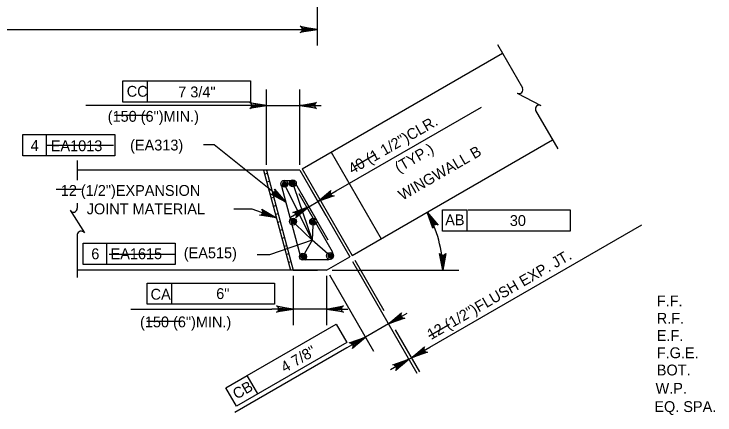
# Model space of a CAD drawing. Extents: x 179 to 454, y -271 to 54.
# Drawn here: x 223.05 to 230.81, y -100.23 to -95.78 of the extents above; entities that cross this region are included whole.
import ezdxf

# ---------------------------------------------------------------- set-up
doc = ezdxf.new("R2010")
doc.units = 0
for name, color, linetype in [('Level 10', 7, 'Continuous'), ('Level 3', 7, 'Continuous'), ('Level 4', 7, 'Continuous'), ('Level 41', 7, 'Continuous'), ('Level 5', 7, 'Continuous')]:
    doc.layers.add(name, color=color, linetype=linetype)

# ---------------------------------------------------------------- blocks, each defined once
blk = doc.blocks.new('V')
at = {"layer": 'Level 5'}
blk.add_line((0, 0), (0, 0), dxfattribs=at)

msp = doc.modelspace()

# ---------------------------------------------------------------- linework, layer by layer
at = {"layer": 'Level 10'}
for p, q in [((226.2403, -97.4977), (228.4601, -96.2161)), ((226.794, -98.4566), (229.0137, -97.175)), ((226.56, -97.3131), (227.1137, -98.272)), ((226.2137, -97.5131), (223.7473, -97.513)), ((225.8127, -97.5131), (226.1094, -98.6203)), ((225.8541, -97.5486), (225.8244, -97.5564)), ((225.8446, -97.5131), (226.1413, -98.6203)), ((226.2137, -97.5131), (226.7673, -98.472)), ((226.2403, -97.4977), (226.794, -98.4566)), ((225.878, -97.6377), (225.8482, -97.6457)), ((225.9018, -97.7267), (225.8722, -97.7347)), ((225.9257, -97.8159), (225.896, -97.8239)), ((225.9496, -97.905), (225.9199, -97.913)), ((225.9735, -97.9942), (225.9437, -98.0021)), ((225.9973, -98.0833), (225.9677, -98.0913)), ((226.0212, -98.1724), (225.9915, -98.1803)), ((226.0452, -98.2616), (226.0154, -98.2696)), ((226.0691, -98.3507), (226.0393, -98.3587)), ((226.093, -98.4398), (226.0632, -98.4478)), ((226.5104, -98.6203), (226.7673, -98.472)), ((226.1168, -98.5289), (226.0871, -98.5369)), ((226.5104, -98.6203), (223.7473, -98.6203)), ((226.1407, -98.6181), (226.1323, -98.6203)), ((226.1413, -98.6203), (226.4083, -98.6203))]:
    msp.add_line(p, q, dxfattribs=at)
at = {"layer": 'Level 3'}
for p, q in [((226.4049, -94.1801), (226.4049, -96.1293)), ((217.2747, -95.9522), (226.4049, -95.9522)), ((224.2534, -96.521), (224.5272, -96.521)), ((224.2534, -96.7572), (224.2534, -96.521)), ((224.5272, -96.7572), (224.5272, -96.521)), ((224.5272, -96.521), (225.6654, -96.521)), ((225.6654, -96.521), (225.6654, -96.7572)), ((225.8446, -97.4515), (225.8446, -96.6183)), ((226.2137, -97.4515), (226.2137, -96.6183)), ((225.6654, -96.7572), (224.2534, -96.7572)), ((225.7265, -96.7953), (223.8406, -96.7953)), ((225.8446, -96.7953), (226.2137, -96.7953)), ((226.3317, -96.7953), (226.4498, -96.7953)), ((226.6182, -97.7412), (228.2275, -96.8121)), ((223.1428, -97.1172), (224.1642, -97.1172)), ((223.1428, -97.3535), (223.1428, -97.1172)), ((223.4064, -97.3535), (223.4064, -97.1172)), ((224.1642, -97.1172), (224.1642, -97.3535)), ((225.2658, -97.2315), (225.1478, -97.2315)), ((226.0585, -97.8655), (225.2658, -97.2315)), ((224.1642, -97.3535), (223.1428, -97.3535)), ((226.3496, -98.2878), (226.0579, -97.697)), ((226.1483, -97.6934), (226.3496, -98.2878)), ((226.3315, -97.7171), (226.5022, -98.0127)), ((226.2316, -97.7748), (226.4022, -98.0704)), ((226.4135, -97.8593), (226.6182, -97.7412)), ((226.3137, -97.917), (226.4136, -97.8593)), ((225.6871, -97.9444), (225.4808, -97.9444)), ((225.9543, -98.0415), (225.6871, -97.9444)), ((226.3137, -97.9169), (226.1092, -98.0351)), ((227.7958, -98.1894), (227.7958, -97.9532)), ((227.7958, -97.9532), (228.0689, -97.9532)), ((228.0697, -98.1894), (228.0697, -97.9532)), ((228.078, -97.9511), (229.2098, -97.9511)), ((229.2078, -97.9532), (229.2078, -98.1894)), ((226.3496, -98.2878), (226.166, -98.1094)), ((226.3595, -98.121), (226.3496, -98.2878)), ((227.6542, -99.4742), (230.0055, -98.1167)), ((229.2078, -98.1894), (227.7958, -98.1894)), ((223.8125, -98.3221), (224.834, -98.3221)), ((223.8125, -98.5583), (223.8125, -98.3221)), ((224.0762, -98.5583), (224.0762, -98.3221)), ((224.834, -98.3221), (224.834, -98.5583)), ((226.3496, -98.2878), (225.8769, -98.451)), ((226.3496, -98.2878), (226.2662, -98.4372)), ((226.5256, -98.4395), (226.3496, -98.2878)), ((225.8769, -98.451), (225.7405, -98.451)), ((224.834, -98.5583), (223.8125, -98.5583)), ((226.7981, -98.5252), (227.5116, -99.7611)), ((226.8248, -98.5098), (227.1462, -99.0666)), ((226.5719, -98.6203), (227.974, -98.6203)), ((226.1413, -98.6818), (226.1413, -99.2296)), ((226.5104, -98.6818), (226.5104, -99.2296)), ((226.5412, -98.6736), (227.0286, -99.5178)), ((224.5212, -98.7629), (224.7951, -98.7629)), ((224.5212, -98.9991), (224.5212, -98.7629)), ((224.7951, -98.9991), (224.7951, -98.7629)), ((224.7951, -98.7629), (225.9332, -98.7629)), ((225.9332, -98.7629), (225.9332, -98.9991)), ((225.9332, -98.9991), (224.5212, -98.9991)), ((224.3402, -99.0525), (225.9052, -99.0525)), ((226.0232, -99.0525), (225.9052, -99.0525)), ((226.5104, -99.0525), (226.1413, -99.0525)), ((226.6285, -99.0525), (226.7466, -99.0525)), ((227.197, -99.2162), (227.4015, -99.098)), ((225.6293, -99.7868), (226.6151, -99.2177)), ((226.6151, -99.2177), (226.7332, -99.4222)), ((227.197, -99.2161), (226.94, -99.3644)), ((227.2702, -99.2813), (227.5383, -99.7457)), ((226.7332, -99.4222), (225.5103, -100.1282)), ((226.9401, -99.3645), (226.7355, -99.4825)), ((226.7355, -99.4825), (225.4952, -100.1986)), ((227.4497, -99.5922), (227.6542, -99.4742)), ((227.4231, -99.6077), (227.2185, -99.7257)), ((227.4231, -99.6077), (227.4497, -99.5923)), ((225.3922, -99.9237), (225.6293, -99.7868)), ((225.7474, -99.9913), (225.6293, -99.7868)), ((225.5103, -100.1282), (225.3922, -99.9237))]:
    msp.add_line(p, q, dxfattribs=at)
for points in [[(226.4049, -95.9522), (226.2185, -95.9871), (226.2328, -95.9772), (226.2403, -95.9647), (226.2424, -95.9522), (226.2403, -95.9397), (226.2328, -95.9272), (226.2185, -95.9172), (226.4049, -95.9522), (226.2328, -95.9272), (226.2403, -95.9397), (226.4049, -95.9522), (226.2424, -95.9522), (226.2403, -95.9647), (226.4049, -95.9522), (226.2328, -95.9772)], [(225.8446, -96.7953), (225.6582, -96.8302), (225.6725, -96.8203), (225.6799, -96.8078), (225.6821, -96.7953), (225.6799, -96.7828), (225.6725, -96.7703), (225.6582, -96.7604), (225.8446, -96.7953), (225.6725, -96.7703), (225.6799, -96.7828), (225.8446, -96.7953), (225.6821, -96.7953), (225.6799, -96.8078), (225.8446, -96.7953), (225.6725, -96.8203)], [(226.2137, -96.7953), (226.4001, -96.7604), (226.3858, -96.7703), (226.3783, -96.7828), (226.3762, -96.7953), (226.3783, -96.8078), (226.3858, -96.8203), (226.4001, -96.8302), (226.2137, -96.7953), (226.3858, -96.8203), (226.3783, -96.8078), (226.2137, -96.7953), (226.3762, -96.7953), (226.3783, -96.7828), (226.2137, -96.7953), (226.3858, -96.7703)], [(226.0585, -97.8655), (225.8911, -97.7763), (225.9085, -97.7776), (225.9221, -97.7724), (225.9316, -97.764), (225.9377, -97.7529), (225.9398, -97.7385), (225.9347, -97.7218), (226.0585, -97.8655), (225.9398, -97.7385), (225.9377, -97.7529), (226.0585, -97.8655), (225.9316, -97.764), (225.9221, -97.7724), (226.0585, -97.8655), (225.9085, -97.7776)], [(226.4135, -97.8593), (226.5575, -97.7358), (226.5501, -97.7517), (226.5499, -97.7662), (226.5542, -97.7781), (226.5624, -97.7878), (226.575, -97.795), (226.5924, -97.7964), (226.4135, -97.8593), (226.575, -97.795), (226.5624, -97.7878), (226.4135, -97.8593), (226.5542, -97.7781), (226.5499, -97.7662), (226.4135, -97.8593), (226.5501, -97.7517)], [(225.9543, -98.0415), (225.7672, -98.0107), (225.7841, -98.0062), (225.7953, -97.997), (225.8016, -97.986), (225.8038, -97.9735), (225.8012, -97.9592), (225.7911, -97.945), (225.9543, -98.0415), (225.8012, -97.9592), (225.8038, -97.9735), (225.9543, -98.0415), (225.8016, -97.986), (225.7953, -97.997), (225.9543, -98.0415), (225.7841, -98.0062)], [(226.3137, -97.9169), (226.1697, -98.0404), (226.1772, -98.0247), (226.1773, -98.0101), (226.173, -97.9982), (226.1648, -97.9885), (226.1522, -97.9813), (226.1347, -97.9799), (226.3137, -97.9169), (226.1522, -97.9813), (226.1648, -97.9885), (226.3137, -97.9169), (226.173, -97.9982), (226.1773, -98.0101), (226.3137, -97.9169), (226.1772, -98.0247)], [(227.6245, -97.9771), (227.748, -98.1211), (227.7322, -98.1136), (227.7177, -98.1134), (227.7057, -98.1178), (227.696, -98.1259), (227.6889, -98.1386), (227.6874, -98.156), (227.6245, -97.9771), (227.6889, -98.1386), (227.696, -98.1259), (227.6245, -97.9771), (227.7057, -98.1178), (227.7177, -98.1134), (227.6245, -97.9771), (227.7322, -98.1136)], [(227.7968, -98.6203), (227.7619, -98.4339), (227.7719, -98.4483), (227.7844, -98.4557), (227.7969, -98.4578), (227.8094, -98.4557), (227.8219, -98.4483), (227.8318, -98.4339), (227.7968, -98.6203), (227.8219, -98.4483), (227.8094, -98.4557), (227.7968, -98.6203), (227.7969, -98.4578), (227.7844, -98.4557), (227.7968, -98.6203), (227.7719, -98.4483)], [(226.1413, -99.0525), (225.9549, -99.0874), (225.9692, -99.0775), (225.9767, -99.065), (225.9788, -99.0525), (225.9767, -99.04), (225.9692, -99.0275), (225.9549, -99.0176), (226.1413, -99.0525), (225.9692, -99.0275), (225.9767, -99.04), (226.1413, -99.0525), (225.9788, -99.0525), (225.9767, -99.065), (226.1413, -99.0525), (225.9692, -99.0775)], [(226.5104, -99.0525), (226.6968, -99.0176), (226.6825, -99.0275), (226.6751, -99.04), (226.6729, -99.0525), (226.6751, -99.065), (226.6825, -99.0775), (226.6968, -99.0874), (226.5104, -99.0525), (226.6825, -99.0775), (226.6751, -99.065), (226.5104, -99.0525), (226.6729, -99.0525), (226.6751, -99.04), (226.5104, -99.0525), (226.6825, -99.0275)], [(227.197, -99.2162), (227.3409, -99.0927), (227.3335, -99.1084), (227.3333, -99.123), (227.3377, -99.1348), (227.3458, -99.1446), (227.3585, -99.1517), (227.3759, -99.1532), (227.197, -99.2162), (227.3585, -99.1517), (227.3458, -99.1446), (227.197, -99.2162), (227.3377, -99.1348), (227.3333, -99.123), (227.197, -99.2162), (227.3335, -99.1084)], [(226.9401, -99.3645), (226.7961, -99.4879), (226.8035, -99.4721), (226.8037, -99.4576), (226.7993, -99.4457), (226.7912, -99.4359), (226.7786, -99.4288), (226.7612, -99.4273), (226.9401, -99.3645), (226.7786, -99.4288), (226.7912, -99.4359), (226.9401, -99.3645), (226.7993, -99.4457), (226.8037, -99.4576), (226.9401, -99.3645), (226.8035, -99.4721)], [(227.4497, -99.5922), (227.5937, -99.4688), (227.5862, -99.4847), (227.5861, -99.4992), (227.5904, -99.5111), (227.5985, -99.5208), (227.6112, -99.5279), (227.6286, -99.5294), (227.4497, -99.5922), (227.6112, -99.5279), (227.5985, -99.5208), (227.4497, -99.5922), (227.5904, -99.5111), (227.5861, -99.4992), (227.4497, -99.5922), (227.5862, -99.4847)], [(227.4231, -99.6077), (227.2791, -99.7312), (227.2865, -99.7153), (227.2867, -99.7008), (227.2823, -99.6889), (227.2742, -99.6792), (227.2616, -99.6721), (227.2442, -99.6706), (227.4231, -99.6077), (227.2616, -99.6721), (227.2742, -99.6792), (227.4231, -99.6077), (227.2823, -99.6889), (227.2867, -99.7008), (227.4231, -99.6077), (227.2865, -99.7153)]]:
    msp.add_lwpolyline(points, dxfattribs=at)
for points in [[(226.2868, -95.9325), (226.2868, -95.9719), (226.4049, -95.9522)], [(225.7265, -96.7757), (225.7265, -96.8151), (225.8446, -96.7953)], [(226.3317, -96.7757), (226.3317, -96.8151), (226.2137, -96.7953)], [(225.954, -97.8072), (225.9786, -97.7764), (226.0585, -97.8656)], [(226.506, -97.7832), (226.5257, -97.8173), (226.4136, -97.8593)], [(226.2016, -97.959), (226.2212, -97.9931), (226.3137, -97.917)], [(225.8367, -98.0197), (225.8501, -97.9827), (225.9543, -98.0415)], [(226.0232, -99.0327), (226.0232, -99.0722), (226.1413, -99.0525)], [(226.6285, -99.0327), (226.6285, -99.0722), (226.5104, -99.0525)], [(227.2894, -99.14), (227.3091, -99.1741), (227.197, -99.2161)], [(226.8279, -99.4064), (226.8476, -99.4405), (226.94, -99.3644)], [(227.5422, -99.5162), (227.5618, -99.5503), (227.4497, -99.5923)], [(227.3109, -99.6497), (227.3307, -99.6838), (227.4231, -99.6077)]]:
    msp.add_lwpolyline(points, close=True, dxfattribs=at)
for centre in [(226.0409, -97.6626), (226.136, -97.657), (226.1384, -98.0826), (226.3618, -98.0826), (226.2476, -98.4708), (226.5483, -98.4621)]:
    msp.add_circle(centre, 0.0385, dxfattribs=at)
msp.add_arc((226.5104, -98.6203), 1.2865, 359.99959, 30.00024, dxfattribs=at)
at = {"layer": 'Level 4'}
for p, q in [((228.4032, -96.1174), (228.6814, -96.5994)), ((228.6232, -96.6577), (228.8858, -96.7963)), ((228.8271, -96.8517), (229.0722, -97.2762)), ((223.7474, -97.406), (223.7474, -97.6224)), ((223.7474, -97.8772), (223.7474, -97.9348)), ((223.6678, -97.9561), (223.8259, -98.2074)), ((223.7474, -98.2261), (223.7474, -98.701))]:
    msp.add_line(p, q, dxfattribs=at)
for centre, start, end in [((228.6445, -96.6207), 240, 30), ((228.8659, -96.834), 62.13276, 204.67141), ((223.7047, -97.9347), 210, 0), ((223.7898, -98.2301), 32.13276, 174.67141)]:
    msp.add_arc(centre, 0.0426, start, end, dxfattribs=at)
at = {"layer": 'Level 41'}
for p, q in [((224.5453, -96.906), (224.1614, -96.906)), ((224.149, -97.2386), (223.4118, -97.2386)), ((227.053, -97.3376), (226.8236, -97.4701)), ((223.7945, -97.7267), (223.5117, -97.7267)), ((224.8371, -98.4461), (224.1, -98.4461)), ((224.9035, -99.1889), (224.5196, -99.1889)), ((227.8732, -99.2243), (227.6437, -99.3567))]:
    msp.add_line(p, q, dxfattribs=at)
at = {"layer": 'Level 5'}
for p, q in [((226.1116, -97.6284), (226.0751, -97.6284)), ((226.0157, -97.7058), (226.2176, -98.4593)), ((226.1648, -97.6592), (226.5256, -98.2841)), ((226.2022, -97.7702), (226.5733, -98.4127)), ((226.52, -98.5049), (226.277, -98.5049))]:
    msp.add_line(p, q, dxfattribs=at)
for centre, radius in [((226.0455, -97.6683), 0.025), ((226.1317, -97.6602), 0.025), ((226.1317, -97.6602), 0.0188), ((226.0455, -97.6683), 0.0188), ((226.0455, -97.6683), 0.0125), ((226.0455, -97.6683), 0.00625), ((226.1317, -97.6602), 0.0125), ((226.1317, -97.6602), 0.00625), ((226.1419, -98.0797), 0.025), ((226.1419, -98.0797), 0.0188), ((226.1419, -98.0797), 0.0125), ((226.1419, -98.0797), 0.00625), ((226.3569, -98.0841), 0.025), ((226.3569, -98.0841), 0.0188), ((226.3569, -98.0841), 0.0125), ((226.3569, -98.0841), 0.00625), ((226.2534, -98.4686), 0.025), ((226.2534, -98.4686), 0.0188), ((226.2534, -98.4686), 0.0125), ((226.2534, -98.4686), 0.00625), ((226.5544, -98.4612), 0.025), ((226.5544, -98.4612), 0.0188), ((226.5544, -98.4612), 0.0125), ((226.5544, -98.4612), 0.00625)]:
    msp.add_circle(centre, radius, dxfattribs=at)
for centre, start, end in [((226.0751, -97.6899), 89.99996, 195), ((226.1116, -97.6899), 30, 89.99996), ((226.52, -98.4435), 269.99996, 30), ((226.277, -98.4435), 195, 269.99996)]:
    msp.add_arc(centre, 0.0615, start, end, dxfattribs=at)

# ---------------------------------------------------------------- block references
at = {"layer": 'Level 3', "xscale": 0.04724400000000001, "yscale": 0.047244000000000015}
msp.add_blockref('V', (228.5982, -97.9512), dxfattribs=at)

# ---------------------------------------------------------------- texts
at = {"layer": 'Level 3'}
for s, p in [('CC', (224.2952, -96.698)), ('(150 (6")MIN.)', (224.0848, -96.9753)), ('(EA313)', (224.3329, -97.2937)), ('EA1013', (223.4539, -97.3015)), ('12 (1/2")EXPANSION', (223.5645, -97.7968)), ('JOINT MATERIAL', (223.8522, -98.0012)), ('AB', (227.8247, -98.1229)), ('6', (223.9028, -98.499)), ('EA1615', (224.1165, -98.499)), ('(EA515)', (224.9277, -98.4888)), ('CA', (224.56, -98.9472)), ('F.F.', (230.1695, -99.0224)), ('R.F.', (230.1695, -99.2137)), ('(150 (6")MIN.)', (224.4427, -99.2542)), ('E.F.', (230.1695, -99.4049)), ('F.G.E.', (230.1695, -99.5962)), ('BOT.', (230.1695, -99.7873)), ('W.P.', (230.1559, -99.9901)), ('EQ. SPA.', (230.1423, -100.1928))]:
    msp.add_text(s, height=0.12, dxfattribs=at).set_placement(p)
for s, rotation, p in [(' 40 (1 1/2")CLR.', 30.00175, (226.7566, -97.5819)), ('(TYP.)', 30.00175, (227.3094, -97.5437)), ('WINGWALL B', 30, (227.35, -97.8512)), ('12 (1/2")FLUSH EXP. JT.', 30.00305, (227.668, -99.3962)), ('CB', 30, (225.5135, -100.0562))]:
    msp.add_text(s, height=0.12, rotation=rotation, dxfattribs=at).set_placement(p)
at = {"layer": 'Level 41'}
for s, p in [('7 3/4"', (224.866, -96.7047)), ('4', (223.2304, -97.299)), ('30', (228.5408, -98.1302)), ('6"', (225.2871, -98.9404))]:
    msp.add_text(s, height=0.12, dxfattribs=at).set_placement(p)
msp.add_text('4 7/8"', height=0.12, rotation=29.99919, dxfattribs=at).set_placement((226.0472, -99.7593))

doc.saveas('drawing.dxf')
